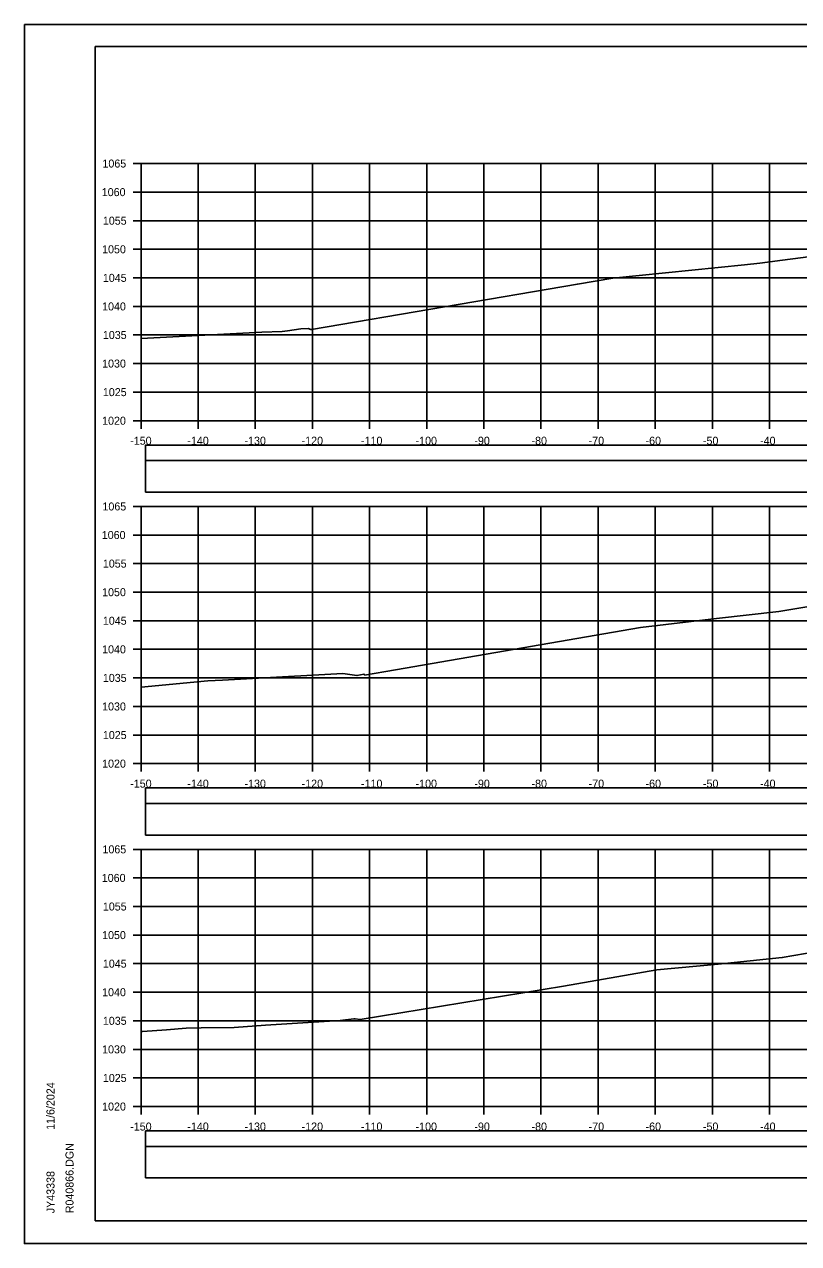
# Model space of a CAD drawing. Extents: x 1370565 to 1374448, y 301010 to 304637.
# Drawn here: x 1370564.6 to 1370700.1, y 304210.6 to 304423.9 of the extents above; entities that cross this region are included whole.
import ezdxf

# ---------------------------------------------------------------- set-up
doc = ezdxf.new("R2010")
doc.units = 0
for name, color, linetype in [('R_Axis', 7, 'Continuous'), ('R_Axis Annot', 7, 'Continuous'), ('R_Border', 7, 'Continuous'), ('R_Drive', 7, 'Continuous'), ('R_Exist Surface', 7, 'Continuous'), ('R_Grid', 7, 'Continuous'), ('R_No Plot', 7, 'Continuous')]:
    doc.layers.add(name, color=color, linetype=linetype)

msp = doc.modelspace()

# ---------------------------------------------------------------- linework, layer by layer
at = {"layer": 'R_Axis'}
for p, q in [((1370583.63, 304399.55), (1370585.03, 304399.55)), ((1370585.03, 304354.55), (1370585.03, 304399.55)), ((1370583.63, 304394.55), (1370585.03, 304394.55)), ((1370583.63, 304389.55), (1370585.03, 304389.55)), ((1370583.63, 304384.55), (1370585.03, 304384.55)), ((1370583.63, 304379.55), (1370585.03, 304379.55)), ((1370583.63, 304374.55), (1370585.03, 304374.55)), ((1370583.63, 304369.55), (1370585.03, 304369.55)), ((1370583.63, 304364.55), (1370585.03, 304364.55)), ((1370583.63, 304359.55), (1370585.03, 304359.55)), ((1370583.63, 304354.55), (1370585.03, 304354.55)), ((1370585.03, 304354.55), (1370885.03, 304354.55)), ((1370585.03, 304353.15), (1370585.03, 304354.55)), ((1370595.03, 304353.15), (1370595.03, 304354.55)), ((1370605.03, 304353.15), (1370605.03, 304354.55)), ((1370615.03, 304353.15), (1370615.03, 304354.55)), ((1370625.03, 304353.15), (1370625.03, 304354.55)), ((1370635.03, 304353.15), (1370635.03, 304354.55)), ((1370645.03, 304353.15), (1370645.03, 304354.55)), ((1370655.03, 304353.15), (1370655.03, 304354.55)), ((1370665.03, 304353.15), (1370665.03, 304354.55)), ((1370675.03, 304353.15), (1370675.03, 304354.55)), ((1370685.03, 304353.15), (1370685.03, 304354.55)), ((1370695.03, 304353.15), (1370695.03, 304354.55)), ((1370583.63, 304339.55), (1370585.03, 304339.55)), ((1370585.03, 304294.55), (1370585.03, 304339.55)), ((1370583.63, 304334.55), (1370585.03, 304334.55)), ((1370583.63, 304329.55), (1370585.03, 304329.55)), ((1370583.63, 304324.55), (1370585.03, 304324.55)), ((1370583.63, 304319.55), (1370585.03, 304319.55)), ((1370583.63, 304314.55), (1370585.03, 304314.55)), ((1370583.63, 304309.55), (1370585.03, 304309.55)), ((1370583.63, 304304.55), (1370585.03, 304304.55)), ((1370583.63, 304299.55), (1370585.03, 304299.55)), ((1370583.63, 304294.55), (1370585.03, 304294.55)), ((1370585.03, 304294.55), (1370885.03, 304294.55)), ((1370585.03, 304293.15), (1370585.03, 304294.55)), ((1370595.03, 304293.15), (1370595.03, 304294.55)), ((1370605.03, 304293.15), (1370605.03, 304294.55)), ((1370615.03, 304293.15), (1370615.03, 304294.55)), ((1370625.03, 304293.15), (1370625.03, 304294.55)), ((1370635.03, 304293.15), (1370635.03, 304294.55)), ((1370645.03, 304293.15), (1370645.03, 304294.55)), ((1370655.03, 304293.15), (1370655.03, 304294.55)), ((1370665.03, 304293.15), (1370665.03, 304294.55)), ((1370675.03, 304293.15), (1370675.03, 304294.55)), ((1370685.03, 304293.15), (1370685.03, 304294.55)), ((1370695.03, 304293.15), (1370695.03, 304294.55)), ((1370583.63, 304279.55), (1370585.03, 304279.55)), ((1370585.03, 304234.55), (1370585.03, 304279.55)), ((1370583.63, 304274.55), (1370585.03, 304274.55)), ((1370583.63, 304269.55), (1370585.03, 304269.55)), ((1370583.63, 304264.55), (1370585.03, 304264.55)), ((1370583.63, 304259.55), (1370585.03, 304259.55)), ((1370583.63, 304254.55), (1370585.03, 304254.55)), ((1370583.63, 304249.55), (1370585.03, 304249.55)), ((1370583.63, 304244.55), (1370585.03, 304244.55)), ((1370583.63, 304239.55), (1370585.03, 304239.55)), ((1370583.63, 304234.55), (1370585.03, 304234.55)), ((1370585.03, 304234.55), (1370885.03, 304234.55)), ((1370585.03, 304233.15), (1370585.03, 304234.55)), ((1370595.03, 304233.15), (1370595.03, 304234.55)), ((1370605.03, 304233.15), (1370605.03, 304234.55)), ((1370615.03, 304233.15), (1370615.03, 304234.55)), ((1370625.03, 304233.15), (1370625.03, 304234.55)), ((1370635.03, 304233.15), (1370635.03, 304234.55)), ((1370645.03, 304233.15), (1370645.03, 304234.55)), ((1370655.03, 304233.15), (1370655.03, 304234.55)), ((1370665.03, 304233.15), (1370665.03, 304234.55)), ((1370675.03, 304233.15), (1370675.03, 304234.55)), ((1370685.03, 304233.15), (1370685.03, 304234.55)), ((1370695.03, 304233.15), (1370695.03, 304234.55))]:
    msp.add_line(p, q, dxfattribs=at)
at = {"layer": 'R_Border'}
for p, q in [((1370577.03, 304420.01), (1370893.21, 304420.01)), ((1370577.03, 304214.55), (1370577.03, 304420.01)), ((1370577.03, 304214.55), (1370577.03, 304214.55)), ((1370893.21, 304214.55), (1370577.03, 304214.55))]:
    msp.add_line(p, q, dxfattribs=at)
at = {"layer": 'R_Drive'}
for points in [[(1370585.82, 304347.58), (1370884.24, 304347.58), (1370884.24, 304350.29), (1370585.82, 304350.29)], [(1370585.82, 304342.06), (1370884.24, 304342.06), (1370884.24, 304347.58), (1370585.82, 304347.58)], [(1370585.82, 304287.58), (1370884.24, 304287.58), (1370884.24, 304290.29), (1370585.82, 304290.29)], [(1370585.82, 304282.06), (1370884.24, 304282.06), (1370884.24, 304287.58), (1370585.82, 304287.58)], [(1370585.82, 304227.58), (1370884.24, 304227.58), (1370884.24, 304230.29), (1370585.82, 304230.29)], [(1370585.82, 304222.06), (1370884.24, 304222.06), (1370884.24, 304227.58), (1370585.82, 304227.58)]]:
    msp.add_lwpolyline(points, close=True, dxfattribs=at)
at = {"layer": 'R_Exist Surface'}
for points in [[(1370585.03, 304368.93), (1370606.16, 304370.02), (1370609.71, 304370.19), (1370610.67, 304370.3), (1370612.98, 304370.63), (1370614.27, 304370.68), (1370614.75, 304370.53), (1370614.88, 304370.51), (1370661.4, 304378.46), (1370667.61, 304379.51), (1370690.64, 304381.85), (1370693.35, 304382.13), (1370697.29, 304382.66), (1370724.69, 304386.22)], [(1370585.03, 304307.91), (1370596.72, 304309.04), (1370599.29, 304309.18), (1370604.57, 304309.44), (1370620.36, 304310.3), (1370622.82, 304309.96), (1370624.08, 304310.21), (1370624.13, 304310.1), (1370624.15, 304310.04), (1370629.58, 304310.98), (1370672.43, 304318.35), (1370685.72, 304319.92), (1370696.68, 304321.18), (1370706.11, 304322.74)], [(1370585.03, 304247.65), (1370585.3, 304247.66), (1370589.51, 304247.98), (1370592.92, 304248.24), (1370595.56, 304248.31), (1370601.35, 304248.39), (1370606.84, 304248.76), (1370619.89, 304249.6), (1370622.27, 304249.89), (1370622.52, 304249.88), (1370623.37, 304249.79), (1370658.96, 304255.59), (1370675.33, 304258.46), (1370686.05, 304259.48), (1370697.24, 304260.61), (1370719.69, 304264.47)]]:
    msp.add_lwpolyline(points, dxfattribs=at)
at = {"layer": 'R_Grid'}
for p, q in [((1370585.03, 304399.55), (1370885.03, 304399.55)), ((1370585.03, 304354.55), (1370585.03, 304399.55)), ((1370595.03, 304354.55), (1370595.03, 304399.55)), ((1370605.03, 304354.55), (1370605.03, 304399.55)), ((1370615.03, 304354.55), (1370615.03, 304399.55)), ((1370625.03, 304354.55), (1370625.03, 304399.55)), ((1370635.03, 304354.55), (1370635.03, 304399.55)), ((1370645.03, 304354.55), (1370645.03, 304399.55)), ((1370655.03, 304354.55), (1370655.03, 304399.55)), ((1370665.03, 304354.55), (1370665.03, 304399.55)), ((1370675.03, 304354.55), (1370675.03, 304399.55)), ((1370685.03, 304354.55), (1370685.03, 304399.55)), ((1370695.03, 304354.55), (1370695.03, 304399.55)), ((1370585.03, 304394.55), (1370885.03, 304394.55)), ((1370585.03, 304389.55), (1370885.03, 304389.55)), ((1370585.03, 304384.55), (1370885.03, 304384.55)), ((1370585.03, 304379.55), (1370885.03, 304379.55)), ((1370585.03, 304374.55), (1370885.03, 304374.55)), ((1370585.03, 304369.55), (1370885.03, 304369.55)), ((1370585.03, 304364.55), (1370885.03, 304364.55)), ((1370585.03, 304359.55), (1370885.03, 304359.55)), ((1370585.03, 304354.55), (1370885.03, 304354.55)), ((1370585.03, 304339.55), (1370885.03, 304339.55)), ((1370585.03, 304294.55), (1370585.03, 304339.55)), ((1370595.03, 304294.55), (1370595.03, 304339.55)), ((1370605.03, 304294.55), (1370605.03, 304339.55)), ((1370615.03, 304294.55), (1370615.03, 304339.55)), ((1370625.03, 304294.55), (1370625.03, 304339.55)), ((1370635.03, 304294.55), (1370635.03, 304339.55)), ((1370645.03, 304294.55), (1370645.03, 304339.55)), ((1370655.03, 304294.55), (1370655.03, 304339.55)), ((1370665.03, 304294.55), (1370665.03, 304339.55)), ((1370675.03, 304294.55), (1370675.03, 304339.55)), ((1370685.03, 304294.55), (1370685.03, 304339.55)), ((1370695.03, 304294.55), (1370695.03, 304339.55)), ((1370585.03, 304334.55), (1370885.03, 304334.55)), ((1370585.03, 304329.55), (1370885.03, 304329.55)), ((1370585.03, 304324.55), (1370885.03, 304324.55)), ((1370585.03, 304319.55), (1370885.03, 304319.55)), ((1370585.03, 304314.55), (1370885.03, 304314.55)), ((1370585.03, 304309.55), (1370885.03, 304309.55)), ((1370585.03, 304304.55), (1370885.03, 304304.55)), ((1370585.03, 304299.55), (1370885.03, 304299.55)), ((1370585.03, 304294.55), (1370885.03, 304294.55)), ((1370585.03, 304279.55), (1370885.03, 304279.55)), ((1370585.03, 304234.55), (1370585.03, 304279.55)), ((1370595.03, 304234.55), (1370595.03, 304279.55)), ((1370605.03, 304234.55), (1370605.03, 304279.55)), ((1370615.03, 304234.55), (1370615.03, 304279.55)), ((1370625.03, 304234.55), (1370625.03, 304279.55)), ((1370635.03, 304234.55), (1370635.03, 304279.55)), ((1370645.03, 304234.55), (1370645.03, 304279.55)), ((1370655.03, 304234.55), (1370655.03, 304279.55)), ((1370665.03, 304234.55), (1370665.03, 304279.55)), ((1370675.03, 304234.55), (1370675.03, 304279.55)), ((1370685.03, 304234.55), (1370685.03, 304279.55)), ((1370695.03, 304234.55), (1370695.03, 304279.55)), ((1370585.03, 304274.55), (1370885.03, 304274.55)), ((1370585.03, 304269.55), (1370885.03, 304269.55)), ((1370585.03, 304264.55), (1370885.03, 304264.55)), ((1370585.03, 304259.55), (1370885.03, 304259.55)), ((1370585.03, 304254.55), (1370885.03, 304254.55)), ((1370585.03, 304249.55), (1370885.03, 304249.55)), ((1370585.03, 304244.55), (1370885.03, 304244.55)), ((1370585.03, 304239.55), (1370885.03, 304239.55)), ((1370585.03, 304234.55), (1370885.03, 304234.55))]:
    msp.add_line(p, q, dxfattribs=at)
at = {"layer": 'R_No Plot'}
for p, q in [((1370564.63, 304423.9), (1370897.96, 304423.9)), ((1370564.63, 304210.57), (1370897.96, 304210.57))]:
    msp.add_line(p, q, dxfattribs=at)
for points in [[(1370564.62, 304423.9), (1370897.96, 304423.9), (1370897.96, 304210.56), (1370564.62, 304210.56)], [(1370810.95, 304420.01), (1370830.57, 304420.01), (1370830.57, 304410.13), (1370846.68, 304410.13), (1370869.88, 304410.13), (1370869.88, 304377.46), (1370893.09, 304377.46), (1370893.21, 304214.55), (1370577.03, 304214.55), (1370577.03, 304420.01)]]:
    msp.add_lwpolyline(points, close=True, dxfattribs=at)

# ---------------------------------------------------------------- texts
at = {"layer": 'R_Axis Annot'}
for s, p in [('1065', (1370578.28, 304398.85)), ('1060', (1370578.16, 304393.85)), ('1055', (1370578.35, 304388.85)), ('1050', (1370578.22, 304383.85)), ('1045', (1370578.35, 304378.85)), ('1040', (1370578.22, 304373.85)), ('1035', (1370578.35, 304368.85)), ('1030', (1370578.22, 304363.85)), ('1025', (1370578.35, 304358.85)), ('1020', (1370578.22, 304353.85)), ('-150', (1370583.14, 304350.35)), ('-140', (1370593.14, 304350.35)), ('-130', (1370603.14, 304350.35)), ('-120', (1370613.14, 304350.35)), ('-110', (1370623.53, 304350.35)), ('-100', (1370633.08, 304350.35)), ('-90', (1370643.37, 304350.35)), ('-80', (1370653.37, 304350.35)), ('-70', (1370663.37, 304350.35)), ('-60', (1370673.33, 304350.35)), ('-50', (1370683.37, 304350.35)), ('-40', (1370693.37, 304350.35)), ('1065', (1370578.28, 304338.85)), ('1060', (1370578.16, 304333.85)), ('1055', (1370578.35, 304328.85)), ('1050', (1370578.22, 304323.85)), ('1045', (1370578.35, 304318.85)), ('1040', (1370578.22, 304313.85)), ('1035', (1370578.35, 304308.85)), ('1030', (1370578.22, 304303.85)), ('1025', (1370578.35, 304298.85)), ('1020', (1370578.22, 304293.85)), ('-150', (1370583.14, 304290.35)), ('-140', (1370593.14, 304290.35)), ('-130', (1370603.14, 304290.35)), ('-120', (1370613.14, 304290.35)), ('-110', (1370623.53, 304290.35)), ('-100', (1370633.08, 304290.35)), ('-90', (1370643.37, 304290.35)), ('-80', (1370653.37, 304290.35)), ('-70', (1370663.37, 304290.35)), ('-60', (1370673.33, 304290.35)), ('-50', (1370683.37, 304290.35)), ('-40', (1370693.37, 304290.35)), ('1065', (1370578.28, 304278.85)), ('1060', (1370578.16, 304273.85)), ('1055', (1370578.35, 304268.85)), ('1050', (1370578.22, 304263.85)), ('1045', (1370578.35, 304258.85)), ('1040', (1370578.22, 304253.85)), ('1035', (1370578.35, 304248.85)), ('1030', (1370578.22, 304243.85)), ('1025', (1370578.35, 304238.85)), ('1020', (1370578.22, 304233.85)), ('-150', (1370583.14, 304230.35)), ('-140', (1370593.14, 304230.35)), ('-130', (1370603.14, 304230.35)), ('-120', (1370613.14, 304230.35)), ('-110', (1370623.53, 304230.35)), ('-100', (1370633.08, 304230.35)), ('-90', (1370643.37, 304230.35)), ('-80', (1370653.37, 304230.35)), ('-70', (1370663.37, 304230.35)), ('-60', (1370673.33, 304230.35)), ('-50', (1370683.37, 304230.35)), ('-40', (1370693.37, 304230.35))]:
    msp.add_text(s, height=1.4, dxfattribs=at).set_placement(p)
at = {"layer": 'R_Border'}
for s, p in [('11/6/2024', (1370569.89, 304230.47)), ('R040866.DGN', (1370573.22, 304215.87)), ('JY43338', (1370569.89, 304215.87))]:
    msp.add_text(s, height=1.4, rotation=90, dxfattribs=at).set_placement(p)

doc.saveas('drawing.dxf')
